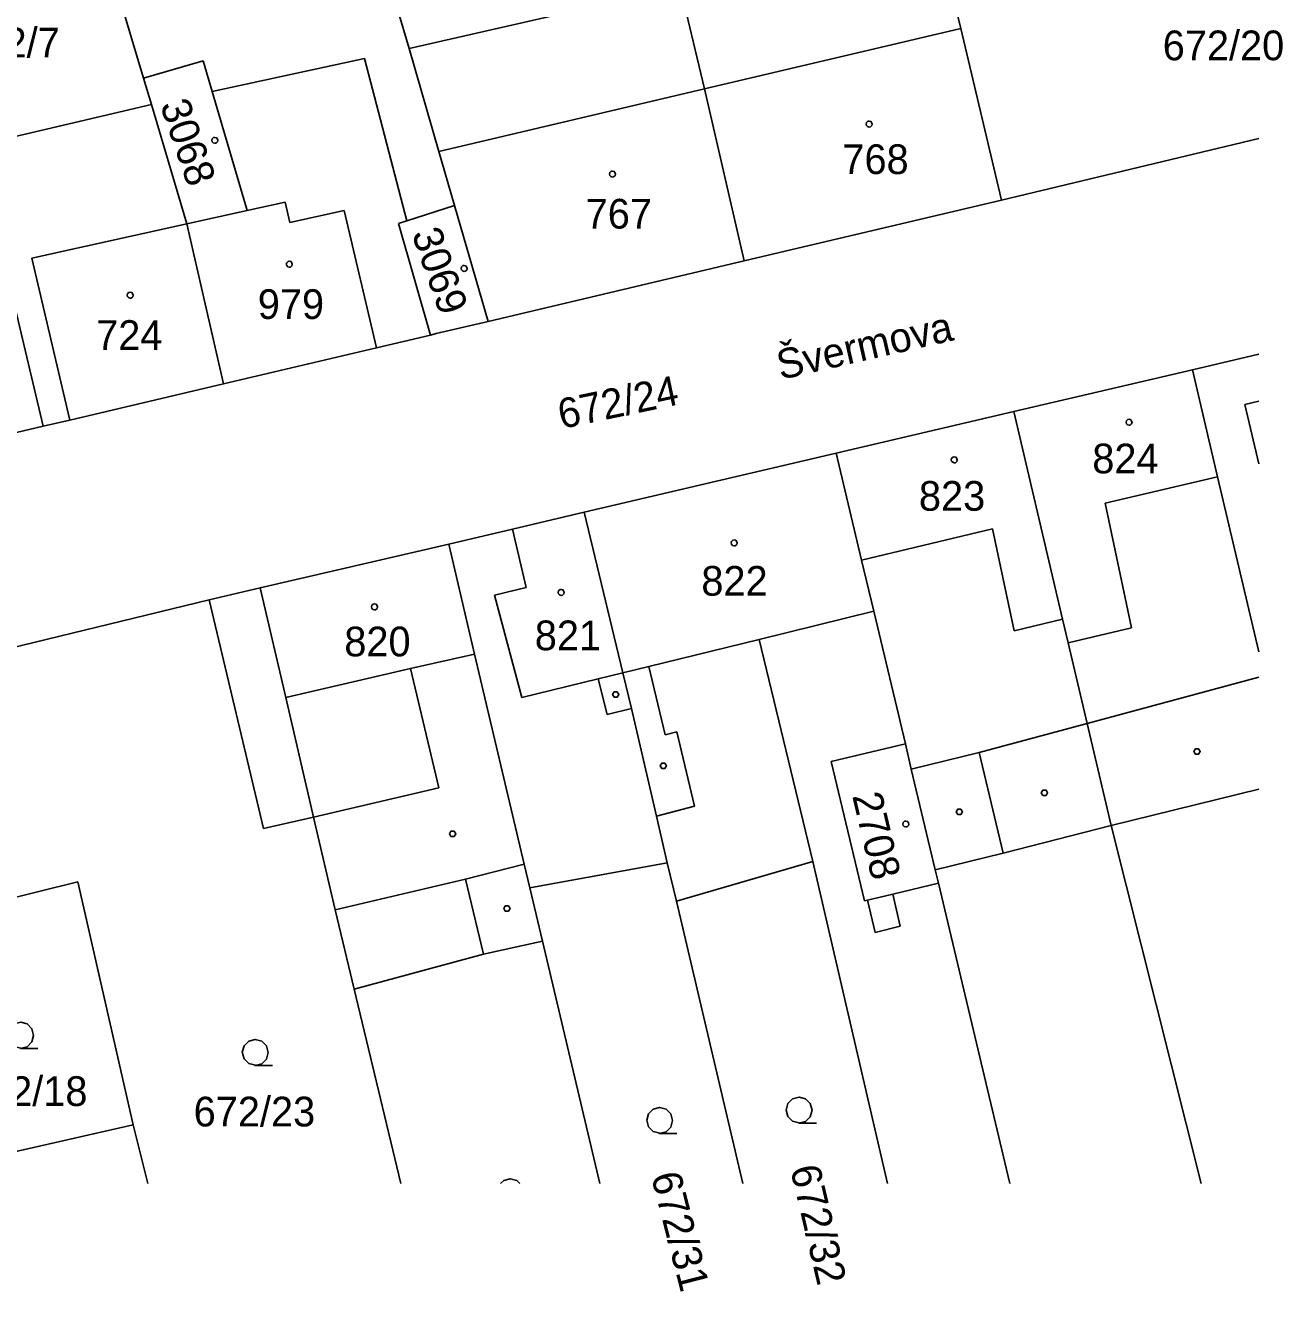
# Model space of a CAD drawing. Extents: x -777309 to -774195, y -1144706 to -1143600.
# Drawn here: x -774270.6 to -774198.6, y -1144706.2 to -1144633.7 of the extents above; entities that cross this region are included whole.
import ezdxf

# ---------------------------------------------------------------- set-up
doc = ezdxf.new("R2010")
doc.units = 0
for name, color, linetype in [('1', 7, 'Continuous'), ('12', 7, 'Continuous'), ('2', 7, 'Continuous'), ('3', 7, 'Continuous'), ('4', 7, 'Continuous'), ('5', 7, 'Continuous'), ('7', 7, 'Continuous')]:
    doc.layers.add(name, color=color, linetype=linetype)

msp = doc.modelspace()

# ---------------------------------------------------------------- linework, layer by layer
at = {"layer": '1'}
for p, q in [((-774219.17, -1144624.98), (-774217.05, -1144633.92)), ((-774263.81, -1144636.77), (-774265.81, -1144630.04)), ((-774231.72, -1144637.38), (-774233.11, -1144631.53)), ((-774248.61, -1144635.07), (-774249.27, -1144632.81)), ((-774217.05, -1144633.92), (-774214.72, -1144643.74)), ((-774246.91, -1144640.96), (-774248.61, -1144635.07)), ((-774260.39, -1144635.77), (-774263.81, -1144636.77)), ((-774259.88, -1144637.53), (-774260.39, -1144635.77)), ((-774251.17, -1144635.64), (-774259.88, -1144637.53)), ((-774251.17, -1144635.64), (-774248.75, -1144644.92)), ((-774263.81, -1144636.77), (-774263.36, -1144638.28)), ((-774257.89, -1144644.33), (-774259.88, -1144637.53)), ((-774231.72, -1144637.38), (-774229.44, -1144647.22)), ((-774263.36, -1144638.28), (-774277.1, -1144641.5)), ((-774263.36, -1144638.28), (-774261.33, -1144645.1)), ((-774214.72, -1144643.74), (-774200, -1144640.211)), ((-774246.02, -1144644.04), (-774246.91, -1144640.96)), ((-774229.44, -1144647.22), (-774214.72, -1144643.74)), ((-774257.89, -1144644.33), (-774261.33, -1144645.1)), ((-774248.75, -1144644.92), (-774246.02, -1144644.04)), ((-774244.09, -1144650.68), (-774246.02, -1144644.04)), ((-774261.33, -1144645.1), (-774259.23, -1144654.25)), ((-774249.23, -1144645.08), (-774248.75, -1144644.92)), ((-774247.4, -1144651.46), (-774249.23, -1144645.08)), ((-774244.09, -1144650.68), (-774229.44, -1144647.22)), ((-774247.06, -1144651.38), (-774244.09, -1144650.68)), ((-774250.48, -1144652.19), (-774247.4, -1144651.46)), ((-774247.4, -1144651.46), (-774247.06, -1144651.38)), ((-774259.23, -1144654.25), (-774250.48, -1144652.19)), ((-774203.78, -1144653.44), (-774200, -1144652.56)), ((-774214.01, -1144655.84), (-774203.78, -1144653.44)), ((-774202.35, -1144659.57), (-774203.78, -1144653.44)), ((-774268.03, -1144656.32), (-774259.23, -1144654.25)), ((-774224.18, -1144658.22), (-774214.01, -1144655.84)), ((-774211.22, -1144667.72), (-774214.01, -1144655.84)), ((-774273.27, -1144657.55), (-774269.56, -1144656.68)), ((-774269.56, -1144656.68), (-774268.03, -1144656.32)), ((-774238.59, -1144661.6), (-774224.18, -1144658.22)), ((-774222.72, -1144664.33), (-774224.18, -1144658.22)), ((-774200, -1144669.577), (-774202.35, -1144659.57)), ((-774242.7, -1144662.57), (-774238.59, -1144661.6)), ((-774236.39, -1144670.78), (-774238.59, -1144661.6)), ((-774246.35, -1144663.42), (-774242.7, -1144662.57)), ((-774257.13, -1144665.92), (-774246.35, -1144663.42)), ((-774246.35, -1144663.42), (-774244.87, -1144669.71)), ((-774222.02, -1144667.26), (-774222.72, -1144664.33)), ((-774260.05, -1144666.61), (-774257.13, -1144665.92)), ((-774282.09, -1144671.95), (-774260.05, -1144666.61)), ((-774256.95, -1144679.69), (-774260.05, -1144666.61)), ((-774228.58, -1144668.87), (-774222.02, -1144667.26)), ((-774222.02, -1144667.26), (-774220.22, -1144674.84)), ((-774211.22, -1144667.72), (-774210.9, -1144669.06)), ((-774225.51, -1144681.57), (-774228.58, -1144668.87)), ((-774209.81, -1144673.68), (-774210.9, -1144669.06)), ((-774244.87, -1144669.71), (-774242.03, -1144681.73)), ((-774235.89, -1144672.82), (-774236.39, -1144670.78)), ((-774234.46, -1144678.99), (-774235.89, -1144672.82)), ((-774209.81, -1144673.68), (-774208.44, -1144679.52)), ((-774220.22, -1144674.84), (-774224.46, -1144675.85)), ((-774220.22, -1144674.84), (-774219.88, -1144676.3)), ((-774224.46, -1144675.85), (-774222.56, -1144683.83)), ((-774219.88, -1144676.3), (-774218.51, -1144682.05)), ((-774208.44, -1144679.52), (-774200, -1144677.431)), ((-774254.08, -1144679.03), (-774256.95, -1144679.69)), ((-774252.85, -1144684.33), (-774254.08, -1144679.03)), ((-774233.84, -1144681.65), (-774234.46, -1144678.99)), ((-774214.63, -1144681.1), (-774208.44, -1144679.52)), ((-774208.44, -1144679.52), (-774203.294, -1144700)), ((-774214.63, -1144681.1), (-774218.51, -1144682.05)), ((-774242.03, -1144681.73), (-774241.7, -1144683.09)), ((-774241.7, -1144683.09), (-774233.84, -1144681.65)), ((-774233.32, -1144683.84), (-774233.84, -1144681.65)), ((-774225.51, -1144681.57), (-774233.32, -1144683.84)), ((-774221.242, -1144700), (-774225.51, -1144681.57)), ((-774218.51, -1144682.05), (-774218.32, -1144682.82)), ((-774267.57, -1144682.74), (-774276, -1144684.81)), ((-774264.41, -1144696.64), (-774267.57, -1144682.74)), ((-774220.94, -1144683.45), (-774218.32, -1144682.82)), ((-774218.32, -1144682.82), (-774214.232, -1144700)), ((-774241.7, -1144683.09), (-774240.98, -1144686.14)), ((-774220.51, -1144685.27), (-774220.94, -1144683.45)), ((-774251.75, -1144688.88), (-774252.85, -1144684.33)), ((-774233.32, -1144683.84), (-774229.512, -1144700)), ((-774222.56, -1144683.83), (-774222.38, -1144683.79)), ((-774222.38, -1144683.79), (-774221.94, -1144685.64)), ((-774221.94, -1144685.64), (-774220.51, -1144685.27)), ((-774240.98, -1144686.14), (-774244.36, -1144686.88)), ((-774237.708, -1144700), (-774240.98, -1144686.14)), ((-774244.36, -1144686.88), (-774251.75, -1144688.88)), ((-774251.75, -1144688.88), (-774249.085, -1144700)), ((-774274.98, -1144699.05), (-774264.41, -1144696.64)), ((-774263.557, -1144700), (-774264.41, -1144696.64))]:
    msp.add_line(p, q, dxfattribs=at)
at = {"layer": '12'}
for p, q in [((-774231.72, -1144637.38), (-774217.05, -1144633.92)), ((-774217.05, -1144633.92), (-774214.72, -1144643.74)), ((-774260.39, -1144635.77), (-774263.81, -1144636.77)), ((-774259.88, -1144637.53), (-774260.39, -1144635.77)), ((-774263.81, -1144636.77), (-774263.36, -1144638.28)), ((-774257.89, -1144644.33), (-774259.88, -1144637.53)), ((-774231.72, -1144637.38), (-774246.91, -1144640.96)), ((-774231.72, -1144637.38), (-774229.44, -1144647.22)), ((-774231.72, -1144637.38), (-774229.44, -1144647.22)), ((-774263.36, -1144638.28), (-774261.33, -1144645.1)), ((-774246.02, -1144644.04), (-774246.91, -1144640.96)), ((-774229.44, -1144647.22), (-774214.72, -1144643.74)), ((-774257.89, -1144644.33), (-774261.33, -1144645.1)), ((-774257.89, -1144644.33), (-774261.33, -1144645.1)), ((-774257.89, -1144644.33), (-774255.71, -1144643.85)), ((-774255.44, -1144645.03), (-774255.71, -1144643.85)), ((-774255.44, -1144645.03), (-774252.33, -1144644.34)), ((-774250.48, -1144652.19), (-774252.33, -1144644.34)), ((-774248.75, -1144644.92), (-774246.02, -1144644.04)), ((-774244.09, -1144650.68), (-774246.02, -1144644.04)), ((-774244.09, -1144650.68), (-774246.02, -1144644.04)), ((-774261.33, -1144645.1), (-774270.2, -1144647.07)), ((-774261.33, -1144645.1), (-774259.23, -1144654.25)), ((-774261.33, -1144645.1), (-774259.23, -1144654.25)), ((-774249.23, -1144645.08), (-774248.75, -1144644.92)), ((-774247.4, -1144651.46), (-774249.23, -1144645.08)), ((-774270.2, -1144647.07), (-774268.03, -1144656.32)), ((-774244.09, -1144650.68), (-774229.44, -1144647.22)), ((-774247.06, -1144651.38), (-774244.09, -1144650.68)), ((-774247.4, -1144651.46), (-774247.06, -1144651.38)), ((-774259.23, -1144654.25), (-774250.48, -1144652.19)), ((-774214.01, -1144655.84), (-774203.78, -1144653.44)), ((-774202.35, -1144659.57), (-774203.78, -1144653.44)), ((-774268.03, -1144656.32), (-774259.23, -1144654.25)), ((-774200.8, -1144655.43), (-774200, -1144655.24)), ((-774224.18, -1144658.22), (-774214.01, -1144655.84)), ((-774211.22, -1144667.72), (-774214.01, -1144655.84)), ((-774211.22, -1144667.72), (-774214.01, -1144655.84)), ((-774200, -1144658.834), (-774200.8, -1144655.43)), ((-774238.59, -1144661.6), (-774224.18, -1144658.22)), ((-774222.72, -1144664.33), (-774224.18, -1144658.22)), ((-774222.72, -1144664.33), (-774224.18, -1144658.22)), ((-774208.79, -1144661.08), (-774202.35, -1144659.57)), ((-774207.28, -1144668.21), (-774208.79, -1144661.08)), ((-774242.7, -1144662.57), (-774238.59, -1144661.6)), ((-774236.39, -1144670.78), (-774238.59, -1144661.6)), ((-774236.39, -1144670.78), (-774238.59, -1144661.6)), ((-774241.92, -1144665.91), (-774242.7, -1144662.57)), ((-774215.23, -1144662.55), (-774222.72, -1144664.33)), ((-774213.99, -1144668.37), (-774215.23, -1144662.55)), ((-774257.13, -1144665.92), (-774246.35, -1144663.42)), ((-774246.35, -1144663.42), (-774244.87, -1144669.71)), ((-774222.02, -1144667.26), (-774222.72, -1144664.33)), ((-774255.67, -1144672.2), (-774257.13, -1144665.92)), ((-774243.72, -1144666.34), (-774241.92, -1144665.91)), ((-774242.16, -1144672.2), (-774243.72, -1144666.34)), ((-774228.58, -1144668.87), (-774222.02, -1144667.26)), ((-774213.99, -1144668.37), (-774211.22, -1144667.72)), ((-774211.22, -1144667.72), (-774210.9, -1144669.06)), ((-774207.28, -1144668.21), (-774210.9, -1144669.06)), ((-774234.9, -1144670.42), (-774228.58, -1144668.87)), ((-774248.54, -1144670.54), (-774244.87, -1144669.71)), ((-774255.67, -1144672.2), (-774248.54, -1144670.54)), ((-774234.9, -1144670.42), (-774236.39, -1144670.78)), ((-774237.79, -1144671.13), (-774242.16, -1144672.2)), ((-774237.79, -1144671.13), (-774236.39, -1144670.78)), ((-774220.22, -1144674.84), (-774224.46, -1144675.85)), ((-774220.22, -1144674.84), (-774219.88, -1144676.3)), ((-774224.46, -1144675.85), (-774222.56, -1144683.83)), ((-774219.88, -1144676.3), (-774218.51, -1144682.05)), ((-774218.51, -1144682.05), (-774218.32, -1144682.82)), ((-774220.94, -1144683.45), (-774218.32, -1144682.82)), ((-774222.38, -1144683.79), (-774220.94, -1144683.45)), ((-774222.56, -1144683.83), (-774222.38, -1144683.79))]:
    msp.add_line(p, q, dxfattribs=at)
at = {"layer": '3'}
for points in [[(-774270.83, -1144692.25), (-774271.21, -1144692.15), (-774271.48, -1144691.88), (-774271.58, -1144691.51), (-774271.48, -1144691.14), (-774271.21, -1144690.87), (-774270.84, -1144690.77), (-774270.47, -1144690.87), (-774270.2, -1144691.14), (-774270.1, -1144691.52), (-774270.2, -1144691.9), (-774270.47, -1144692.17), (-774270.85, -1144692.27), (-774269.85, -1144692.27)], [(-774257.41, -1144693.23), (-774257.79, -1144693.13), (-774258.06, -1144692.86), (-774258.16, -1144692.49), (-774258.06, -1144692.12), (-774257.79, -1144691.85), (-774257.42, -1144691.75), (-774257.05, -1144691.85), (-774256.78, -1144692.12), (-774256.68, -1144692.5), (-774256.78, -1144692.88), (-774257.05, -1144693.15), (-774257.43, -1144693.25), (-774256.43, -1144693.25)], [(-774226.29, -1144696.53), (-774226.67, -1144696.43), (-774226.94, -1144696.16), (-774227.04, -1144695.79), (-774226.94, -1144695.42), (-774226.67, -1144695.15), (-774226.3, -1144695.05), (-774225.93, -1144695.15), (-774225.66, -1144695.42), (-774225.56, -1144695.8), (-774225.66, -1144696.18), (-774225.93, -1144696.45), (-774226.31, -1144696.55), (-774225.31, -1144696.55)], [(-774234.27, -1144697.12), (-774234.65, -1144697.02), (-774234.92, -1144696.75), (-774235.02, -1144696.38), (-774234.92, -1144696.01), (-774234.65, -1144695.74), (-774234.28, -1144695.64), (-774233.91, -1144695.74), (-774233.64, -1144696.01), (-774233.54, -1144696.39), (-774233.64, -1144696.77), (-774233.91, -1144697.04), (-774234.29, -1144697.14), (-774233.29, -1144697.14)], [(-774243.38, -1144700), (-774243.2, -1144699.82), (-774242.83, -1144699.72), (-774242.46, -1144699.82), (-774242.28, -1144700)]]:
    msp.add_lwpolyline(points, dxfattribs=at)
at = {"layer": '4'}
for p, q in [((-774233.11, -1144631.53), (-774248.61, -1144635.07)), ((-774231.72, -1144637.38), (-774217.05, -1144633.92)), ((-774231.72, -1144637.38), (-774246.91, -1144640.96)), ((-774257.89, -1144644.33), (-774255.71, -1144643.85)), ((-774255.44, -1144645.03), (-774255.71, -1144643.85)), ((-774255.44, -1144645.03), (-774252.33, -1144644.34)), ((-774250.48, -1144652.19), (-774252.33, -1144644.34)), ((-774261.33, -1144645.1), (-774270.2, -1144647.07)), ((-774269.56, -1144656.68), (-774271.74, -1144647.41)), ((-774270.2, -1144647.07), (-774268.03, -1144656.32)), ((-774200.8, -1144655.43), (-774200, -1144655.24)), ((-774200, -1144658.834), (-774200.8, -1144655.43)), ((-774208.79, -1144661.08), (-774202.35, -1144659.57)), ((-774207.28, -1144668.21), (-774208.79, -1144661.08)), ((-774241.92, -1144665.91), (-774242.7, -1144662.57)), ((-774215.23, -1144662.55), (-774222.72, -1144664.33)), ((-774213.99, -1144668.37), (-774215.23, -1144662.55)), ((-774255.67, -1144672.2), (-774257.13, -1144665.92)), ((-774243.72, -1144666.34), (-774241.92, -1144665.91)), ((-774242.16, -1144672.2), (-774243.72, -1144666.34)), ((-774213.99, -1144668.37), (-774211.22, -1144667.72)), ((-774207.28, -1144668.21), (-774210.9, -1144669.06)), ((-774234.9, -1144670.42), (-774228.58, -1144668.87)), ((-774248.54, -1144670.54), (-774244.87, -1144669.71)), ((-774255.67, -1144672.2), (-774248.54, -1144670.54)), ((-774248.54, -1144670.54), (-774246.91, -1144677.36)), ((-774234.9, -1144670.42), (-774236.39, -1144670.78)), ((-774233.97, -1144674.32), (-774234.9, -1144670.42)), ((-774237.79, -1144671.13), (-774242.16, -1144672.2)), ((-774237.79, -1144671.13), (-774236.39, -1144670.78)), ((-774237.29, -1144673.17), (-774237.79, -1144671.13)), ((-774209.81, -1144673.68), (-774200, -1144671.027)), ((-774254.08, -1144679.03), (-774255.67, -1144672.2)), ((-774235.89, -1144672.82), (-774237.29, -1144673.17)), ((-774233.3, -1144674.16), (-774233.97, -1144674.32)), ((-774232.29, -1144678.4), (-774233.3, -1144674.16)), ((-774215.99, -1144675.33), (-774209.81, -1144673.68)), ((-774215.99, -1144675.33), (-774219.88, -1144676.3)), ((-774215.99, -1144675.33), (-774214.63, -1144681.1)), ((-774246.91, -1144677.36), (-774254.08, -1144679.03)), ((-774234.46, -1144678.99), (-774232.29, -1144678.4)), ((-774245.39, -1144682.59), (-774242.03, -1144681.73)), ((-774252.85, -1144684.33), (-774245.39, -1144682.59)), ((-774245.39, -1144682.59), (-774244.36, -1144686.88)), ((-774222.38, -1144683.79), (-774220.94, -1144683.45))]:
    msp.add_line(p, q, dxfattribs=at)
at = {"layer": '5'}
for points in [[(-774222.29, -1144639.22), (-774222.19, -1144639.24), (-774222.14, -1144639.33), (-774222.12, -1144639.39), (-774222.14, -1144639.48), (-774222.22, -1144639.55), (-774222.29, -1144639.56), (-774222.38, -1144639.53), (-774222.44, -1144639.47), (-774222.46, -1144639.39), (-774222.44, -1144639.3), (-774222.36, -1144639.23)], [(-774259.73, -1144640.15), (-774259.63, -1144640.17), (-774259.58, -1144640.26), (-774259.56, -1144640.32), (-774259.58, -1144640.41), (-774259.66, -1144640.48), (-774259.73, -1144640.49), (-774259.82, -1144640.46), (-774259.88, -1144640.4), (-774259.9, -1144640.32), (-774259.88, -1144640.23), (-774259.8, -1144640.16)], [(-774236.98, -1144642.08), (-774236.88, -1144642.1), (-774236.83, -1144642.19), (-774236.81, -1144642.25), (-774236.83, -1144642.34), (-774236.91, -1144642.41), (-774236.98, -1144642.42), (-774237.07, -1144642.39), (-774237.13, -1144642.33), (-774237.15, -1144642.25), (-774237.13, -1144642.16), (-774237.05, -1144642.09)], [(-774255.47, -1144647.24), (-774255.37, -1144647.26), (-774255.32, -1144647.35), (-774255.3, -1144647.41), (-774255.32, -1144647.5), (-774255.4, -1144647.57), (-774255.47, -1144647.58), (-774255.56, -1144647.55), (-774255.62, -1144647.49), (-774255.64, -1144647.41), (-774255.62, -1144647.32), (-774255.54, -1144647.25)], [(-774245.47, -1144647.48), (-774245.37, -1144647.5), (-774245.32, -1144647.59), (-774245.3, -1144647.65), (-774245.32, -1144647.74), (-774245.4, -1144647.81), (-774245.47, -1144647.82), (-774245.56, -1144647.79), (-774245.62, -1144647.73), (-774245.64, -1144647.65), (-774245.62, -1144647.56), (-774245.54, -1144647.49)], [(-774264.58, -1144649.01), (-774264.48, -1144649.03), (-774264.43, -1144649.12), (-774264.41, -1144649.18), (-774264.43, -1144649.27), (-774264.51, -1144649.34), (-774264.58, -1144649.35), (-774264.67, -1144649.32), (-774264.73, -1144649.26), (-774264.75, -1144649.18), (-774264.73, -1144649.09), (-774264.65, -1144649.02)], [(-774207.42, -1144656.28), (-774207.32, -1144656.3), (-774207.27, -1144656.39), (-774207.25, -1144656.45), (-774207.27, -1144656.54), (-774207.35, -1144656.61), (-774207.42, -1144656.62), (-774207.51, -1144656.59), (-774207.57, -1144656.53), (-774207.59, -1144656.45), (-774207.57, -1144656.36), (-774207.49, -1144656.29)], [(-774217.42, -1144658.43), (-774217.32, -1144658.45), (-774217.27, -1144658.54), (-774217.25, -1144658.6), (-774217.27, -1144658.69), (-774217.35, -1144658.76), (-774217.42, -1144658.77), (-774217.51, -1144658.74), (-774217.57, -1144658.68), (-774217.59, -1144658.6), (-774217.57, -1144658.51), (-774217.49, -1144658.44)], [(-774230.02, -1144663.18), (-774229.92, -1144663.2), (-774229.87, -1144663.29), (-774229.85, -1144663.35), (-774229.87, -1144663.44), (-774229.95, -1144663.51), (-774230.02, -1144663.52), (-774230.11, -1144663.49), (-774230.17, -1144663.43), (-774230.19, -1144663.35), (-774230.17, -1144663.26), (-774230.09, -1144663.19)], [(-774239.91, -1144666.01), (-774239.81, -1144666.03), (-774239.76, -1144666.12), (-774239.74, -1144666.18), (-774239.76, -1144666.27), (-774239.84, -1144666.34), (-774239.91, -1144666.35), (-774240, -1144666.32), (-774240.06, -1144666.26), (-774240.08, -1144666.18), (-774240.06, -1144666.09), (-774239.98, -1144666.02)], [(-774250.6, -1144666.84), (-774250.5, -1144666.86), (-774250.45, -1144666.95), (-774250.43, -1144667.01), (-774250.45, -1144667.1), (-774250.53, -1144667.17), (-774250.6, -1144667.18), (-774250.69, -1144667.15), (-774250.75, -1144667.09), (-774250.77, -1144667.01), (-774250.75, -1144666.92), (-774250.67, -1144666.85)], [(-774236.7, -1144671.87), (-774236.61, -1144672.02), (-774236.7, -1144672.17), (-774236.88, -1144672.17), (-774236.97, -1144672.02), (-774236.88, -1144671.87)], [(-774203.44, -1144675.13), (-774203.35, -1144675.28), (-774203.44, -1144675.43), (-774203.62, -1144675.43), (-774203.71, -1144675.28), (-774203.62, -1144675.13)], [(-774233.98, -1144675.95), (-774233.89, -1144676.1), (-774233.98, -1144676.25), (-774234.16, -1144676.25), (-774234.25, -1144676.1), (-774234.16, -1144675.95)], [(-774212.17, -1144677.49), (-774212.08, -1144677.64), (-774212.17, -1144677.79), (-774212.35, -1144677.79), (-774212.44, -1144677.64), (-774212.35, -1144677.49)], [(-774220.19, -1144679.26), (-774220.09, -1144679.28), (-774220.04, -1144679.37), (-774220.02, -1144679.43), (-774220.04, -1144679.52), (-774220.12, -1144679.59), (-774220.19, -1144679.6), (-774220.28, -1144679.57), (-774220.34, -1144679.51), (-774220.36, -1144679.43), (-774220.34, -1144679.34), (-774220.26, -1144679.27)], [(-774217.04, -1144678.58), (-774216.95, -1144678.73), (-774217.04, -1144678.88), (-774217.22, -1144678.88), (-774217.31, -1144678.73), (-774217.22, -1144678.58)], [(-774246.04, -1144679.84), (-774245.95, -1144679.99), (-774246.04, -1144680.14), (-774246.22, -1144680.14), (-774246.31, -1144679.99), (-774246.22, -1144679.84)], [(-774242.93, -1144684.12), (-774242.84, -1144684.27), (-774242.93, -1144684.42), (-774243.11, -1144684.42), (-774243.2, -1144684.27), (-774243.11, -1144684.12)]]:
    msp.add_lwpolyline(points, close=True, dxfattribs=at)

# ---------------------------------------------------------------- texts
at = {"layer": '2'}
for s, p in [('672/7', (-774274.293, -1144635.58)), ('672/20', (-774205.493, -1144635.74)), ('768', (-774223.823, -1144642.25)), ('767', (-774238.513, -1144645.37)), ('979', (-774257.273, -1144650.54)), ('724', (-774266.523, -1144652.31)), ('824', (-774209.523, -1144659.37)), ('823', (-774219.443, -1144661.51)), ('822', (-774231.893, -1144666.37)), ('820', (-774252.323, -1144669.84)), ('821', (-774241.423, -1144669.49)), ('672/18', (-774273.973, -1144695.56)), ('672/23', (-774260.943, -1144696.73))]:
    msp.add_text(s, height=1.7, dxfattribs=at).set_placement(p)
for s, rotation, p in [('3068', 288.88532, (-774262.879, -1144638.292)), ('3069', 289.34369, (-774248.483, -1144645.658)), ('672/24', 11.80293, (-774239.901, -1144656.837)), ('2708', 283.21304, (-774223.266, -1144677.811)), ('672/31', 284.41625, (-774234.781, -1144699.556)), ('672/32', 283.27033, (-774226.818, -1144699.137))]:
    msp.add_text(s, height=1.7, rotation=rotation, dxfattribs=at).set_placement(p)
at = {"layer": '7'}
msp.add_text('Švermova', height=1.7, rotation=12.89155, dxfattribs=at).set_placement((-774227.358, -1144654.027))

doc.saveas('drawing.dxf')
